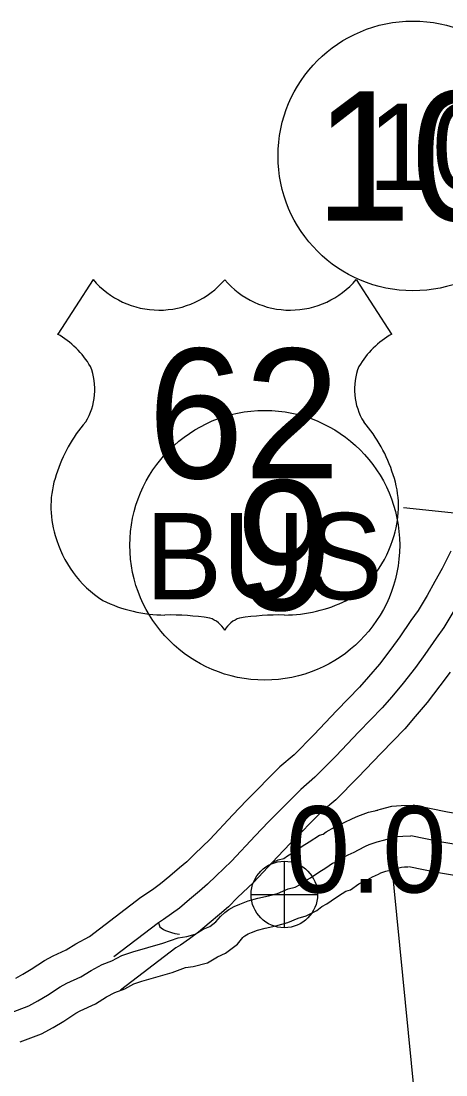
# Model space of a CAD drawing. Extents: x 31699 to 244310, y -8841 to 11474.
# Drawn here: x 148069.2 to 148207.8, y 204.5 to 548.3 of the extents above; entities that cross this region are included whole.
import ezdxf

# ---------------------------------------------------------------- set-up
doc = ezdxf.new("R2010")
doc.units = 0
for name, color, linetype in [('B_Logo', 7, 'Continuous'), ('Level 21', 7, 'Continuous'), ('R_Border Notes', 7, 'Continuous'), ('S_AREA_CALC', 7, 'Continuous'), ('S_WALL', 7, 'Continuous'), ('S_WALL_ANNOT', 7, 'Continuous')]:
    doc.layers.add(name, color=color, linetype=linetype)

msp = doc.modelspace()

# ---------------------------------------------------------------- linework, layer by layer
for p, q in [((148092.73, 463.97), (148081.19, 446.13)), ((148178.52, 463.97), (148190.06, 446.13))]:
    msp.add_line(p, q)
for points in [[(148193.99, 389.56), (148385.2, 369.47)], [(148189.85, 275.36), (148198.27, 189.58), (148327.74, 111.16)]]:
    msp.add_lwpolyline(points)
for centre, radius, start, end in [((148114.22, 482.05), 28.08, 220.075, 319.6701), ((148157.03, 482.05), 28.08, 220.3299, 319.925), ((148066.11, 420.22), 29.98, 30.7809, 59.9883), ((148205.14, 420.22), 29.98, 120.0117, 149.2191), ((148072.71, 428.13), 20.55, 328.8105, 21.2108), ((148198.54, 428.13), 20.55, 158.7892, 211.1895), ((148126.45, 386.01), 47.94, 138.9565, 162.6913), ((148144.8, 386.01), 47.94, 17.3087, 41.0435), ((148110.62, 389.93), 31.68, 160.9576, 197.3819), ((148160.63, 389.93), 31.68, 342.6181, 19.0424), ((148115.78, 390.02), 36.66, 195.1074, 237.1312), ((148155.47, 390.02), 36.66, 302.8688, 344.8926), ((148116.46, 401.57), 47.07, 244.0771, 269.5779), ((148154.79, 401.57), 47.07, 270.4221, 295.9229), ((148117.55, 268.29), 86.22, 81.1942, 90.9539), ((148153.7, 268.29), 86.22, 89.0461, 98.8058), ((148128.33, 345.6), 8.26, 28.0342, 72.9864), ((148142.92, 345.6), 8.26, 107.0136, 151.9658)]:
    msp.add_arc(centre, radius, start, end)
at = {"layer": 'B_Logo'}
for points in [[(148210.35, 355.86), (148207.07, 350.44), (148204.55, 346.97), (148200.93, 341.61), (148197.82, 337.39), (148193.87, 332.22), (148190.17, 327.86), (148186.98, 324.17), (148179.42, 316.38), (148171.86, 308.45), (148165.08, 301.55), (148160.43, 297.63), (148149.93, 287.03), (148145.57, 282.45), (148137.88, 274.25), (148132.86, 269.46), (148130.05, 266.65), (148127.43, 264.39), (148124.16, 261.64), (148120.89, 258.89), (148118.33, 257.03), (148115.64, 255.16), (148113.99, 254.12), (148099.5, 243.03)], [(148187.88, 281.15), (148189.23, 281.57), (148191.71, 282.22), (148193.75, 282.32), (148196.37, 282.46)], [(148278.62, 271.38), (148277.23, 270.31), (148276.63, 269.84), (148274.43, 269.57), (148272.37, 269.63), (148229.1, 276.6), (148206.5, 280.35), (148196.37, 282.46)], [(148065.77, 224.76), (148071.71, 226.97), (148074.73, 228.65), (148077.88, 230.47), (148081.94, 233.24), (148084.11, 234.36), (148088.73, 236.48), (148092.07, 238.57), (148095.62, 240.46), (148098.86, 241.67), (148102.08, 243.42), (148105.71, 244.58), (148115.43, 247.43), (148120.45, 249.22), (148123.31, 249.62), (148126.02, 250.36), (148128.65, 251.96), (148130.82, 252.88), (148132.78, 254.4), (148134.21, 256.11), (148135.64, 257.48), (148137.01, 258.38), (148138.72, 259.36), (148140.57, 260.21), (148143.27, 261.21), (148146.45, 262.09), (148149.96, 262.84), (148152.87, 263.65), (148156.37, 265.14), (148158.62, 265.73), (148160.26, 266.57), (148161.7, 267.67), (148163.6, 268.79), (148166.35, 270.66), (148168.58, 272.05), (148170.81, 273.51), (148172.2, 273.95), (148174.1, 275.26), (148175.94, 276.31), (148177.85, 277.16), (148179.23, 277.93), (148181.53, 279.05), (148182.79, 279.62), (148185.36, 280.55), (148187.88, 281.15)], [(148113.99, 254.12), (148114.49, 252.79), (148114.9, 252.47), (148115.71, 251.88), (148116.32, 251.56), (148117.59, 251.13), (148118.33, 250.94), (148119.41, 250.63), (148120.88, 250.33)]]:
    msp.add_lwpolyline(points, dxfattribs=at)
at = {"layer": 'Level 21'}
for p, q in [((148155.08, 252.48), (148155.08, 274.15)), ((148144.25, 263.32), (148165.91, 263.32))]:
    msp.add_line(p, q, dxfattribs=at)
msp.add_circle((148155.08, 263.32), 10.83, dxfattribs=at)
at = {"layer": 'R_Border Notes'}
for centre in [(148197.02, 504.27), (148148.7, 377.26)]:
    msp.add_circle(centre, 44, dxfattribs=at)
at = {"layer": 'S_AREA_CALC'}
for points in [[(148209.34, 375.28), (148206.51, 369.68), (148204.14, 365.4), (148201.67, 360.83), (148198.73, 355.98), (148196.35, 352.71), (148192.76, 347.37), (148189.83, 343.39), (148186.08, 338.5), (148182.57, 334.36), (148179.61, 330.93), (148172.21, 323.31), (148164.68, 315.41), (148158.28, 308.89), (148153.65, 304.99), (148142.76, 294), (148138.3, 289.32), (148130.78, 281.3), (148125.87, 276.61), (148123.23, 273.98), (148120.94, 272), (148117.73, 269.3), (148114.72, 266.77), (148112.54, 265.18), (148110.11, 263.5), (148108.27, 262.33), (148091.54, 249.53)], [(148209.11, 335.85), (148205.82, 331.39), (148201.66, 325.94), (148197.76, 321.35), (148194.36, 317.42), (148186.63, 309.45), (148179.05, 301.5), (148171.89, 294.2), (148167.22, 290.27), (148157.11, 280.06), (148152.84, 275.58), (148144.99, 267.21), (148139.84, 262.3), (148136.87, 259.33), (148133.92, 256.78), (148130.59, 253.98), (148127.05, 251.01), (148124.12, 248.87), (148121.16, 246.82), (148119.72, 245.91), (148101.67, 232.1)], [(148184.9, 290.69), (148186.48, 291.19), (148190.17, 292.15), (148193.23, 292.31), (148197.15, 292.51)], [(148261.7, 281.48), (148230.71, 286.47), (148208.34, 290.18), (148197.15, 292.51)], [(148151.41, 273.9), (148153.12, 274.63), (148154.96, 275.11), (148156.1, 275.99), (148158.26, 277.25), (148160.89, 279.04), (148163.2, 280.48), (148166.5, 282.64), (148167.76, 283.03), (148168.77, 283.73), (148171.42, 285.25), (148173.38, 286.12), (148174.6, 286.8), (148177.28, 288.11), (148179.02, 288.89), (148182.5, 290.15), (148185.57, 290.88)], [(148190.52, 271.5), (148191.98, 271.95), (148193.25, 272.28), (148194.27, 272.34), (148195.44, 272.4)], [(148258.87, 261.67), (148227.49, 266.73), (148204.66, 270.51), (148195.64, 272.39)], [(148068.93, 215.27), (148075.91, 217.87), (148079.65, 219.95), (148083.2, 221.99), (148087.08, 224.64), (148088.5, 225.37), (148093.48, 227.66), (148097.07, 229.9), (148099.75, 231.33), (148103.02, 232.56), (148106.02, 234.18), (148108.63, 235.02), (148118.52, 237.91), (148122.86, 239.46), (148125.32, 239.81), (148130.01, 241.08), (148133.23, 243.04), (148135.92, 244.18), (148139.77, 247.16), (148141.53, 249.27), (148141.89, 249.62), (148142.24, 249.85), (148143.3, 250.46), (148144.39, 250.96), (148146.35, 251.68), (148148.83, 252.37), (148152.35, 253.13), (148156.18, 254.19), (148159.61, 255.65), (148162.21, 256.33), (148165.63, 258.08), (148167.3, 259.36), (148168.95, 260.33), (148171.82, 262.28), (148173.97, 263.63), (148175.13, 264.38), (148176.65, 264.86), (148179.43, 266.79), (148180.46, 267.37), (148182.32, 268.2), (148183.86, 269.06), (148185.79, 270), (148186.55, 270.35), (148188.22, 270.95), (148190.52, 271.5)], [(148067.51, 236.08), (148069.81, 237.36), (148072.56, 238.94), (148076.81, 241.84), (148079.73, 243.35), (148083.97, 245.3), (148087.07, 247.23), (148091.49, 249.59), (148091.59, 249.63)]]:
    msp.add_lwpolyline(points, dxfattribs=at)

# ---------------------------------------------------------------- texts
for s, height, p in [('62', 42.24, (148110.49, 399.14)), ('BUS', 28.16, (148109.71, 359.63))]:
    msp.add_text(s, height=height).set_placement(p)
at = {"layer": 'R_Border Notes'}
for s, p in [('10B', (148165, 483.15)), ('9', (148139.25, 356.14))]:
    msp.add_text(s, height=42.24, dxfattribs=at).set_placement(p)
at = {"layer": 'S_WALL'}
msp.add_text('10.01', height=28.16, dxfattribs=at).set_placement((148182.28, 493.19))
at = {"layer": 'S_WALL_ANNOT'}
msp.add_text('0.0', height=28.16, dxfattribs=at).set_placement((148155.6, 263.97))

doc.saveas('drawing.dxf')
